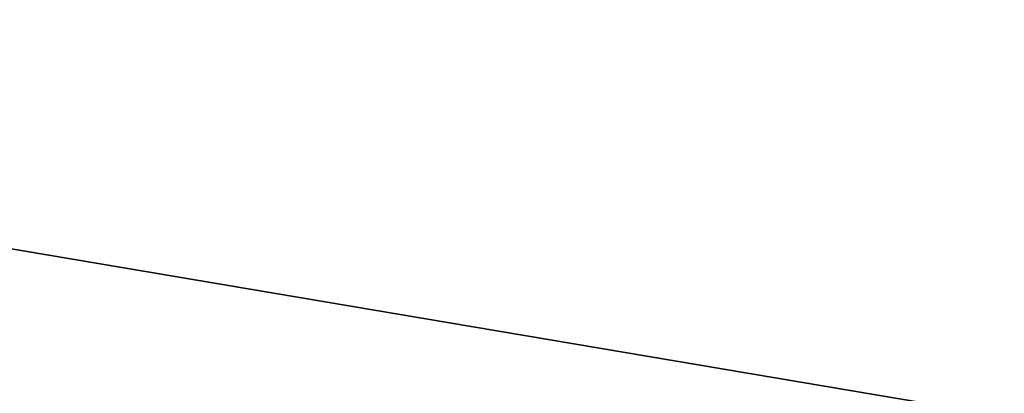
# Model space of a CAD drawing. Extents: x 0 to 80, y 0 to 80.
# Tile 464 of 656: x 9.2824056 to 9.2825656, y 35.4221605 to 35.4222212. Entities that reach past the tile are written whole.
import ezdxf

# ---------------------------------------------------------------- set-up
doc = ezdxf.new("R2010")
doc.units = 0
doc.header["$LTSCALE"] = 25.4
doc.layers.get('0').update_dxf_attribs({"color": 13, "linetype": 'CONTINUOUS'})

# ---------------------------------------------------------------- blocks, each defined once
blk = doc.blocks.new('ORBIT-I-KINKIET-20-7806-78')
at = {"color": 7}
blk.add_line((26.40274239, 35.64608002, 302.38388062), (25.67843819, 35.76836014, 302.75234985), dxfattribs=at)
blk.add_line((26.40274239, 35.64608002, 302.38388062), (25.67843819, 35.76836014, 302.75234985), dxfattribs=at)
mesh = blk.add_polyface(dxfattribs=at)
corners = [(25.93508911, 35.76836014, 344.92849731), (25.20296288, 35.64608002, 344.54324341), (25.93508911, 35.64608002, 344.92849731)]
mesh.append_faces([[corners[k] for k in face] for face in [(0, 1, 2)]], dxfattribs={"color": 7})
mesh = blk.add_polyface(dxfattribs=at)
corners = [(25.93508911, 35.76836014, 344.92849731), (25.20296288, 35.76836014, 344.54324341), (25.20296288, 35.64608002, 344.54324341)]
mesh.append_faces([[corners[k] for k in face] for face in [(0, 1, 2)]], dxfattribs={"color": 7})
mesh = blk.add_polyface(dxfattribs=at)
corners = [(26.40274239, 35.64608002, 302.38388062), (25.67843819, 35.76836014, 302.75234985), (26.40274239, 35.76836014, 302.38388062)]
mesh.append_faces([[corners[k] for k in face] for face in [(0, 1, 2)]], dxfattribs={"color": 7})
mesh = blk.add_polyface(dxfattribs=at)
corners = [(26.40274239, 35.64608002, 302.38388062), (25.67843819, 35.64608002, 302.75234985), (25.67843819, 35.76836014, 302.75234985)]
mesh.append_faces([[corners[k] for k in face] for face in [(0, 1, 2)]], dxfattribs={"color": 7})

msp = doc.modelspace()

# ---------------------------------------------------------------- block references
at = {"color": 0}
msp.add_blockref('ORBIT-I-KINKIET-20-7806-78', (-16.39661407, -0.34607825, -57.5), dxfattribs=at)

doc.saveas('drawing.dxf')
